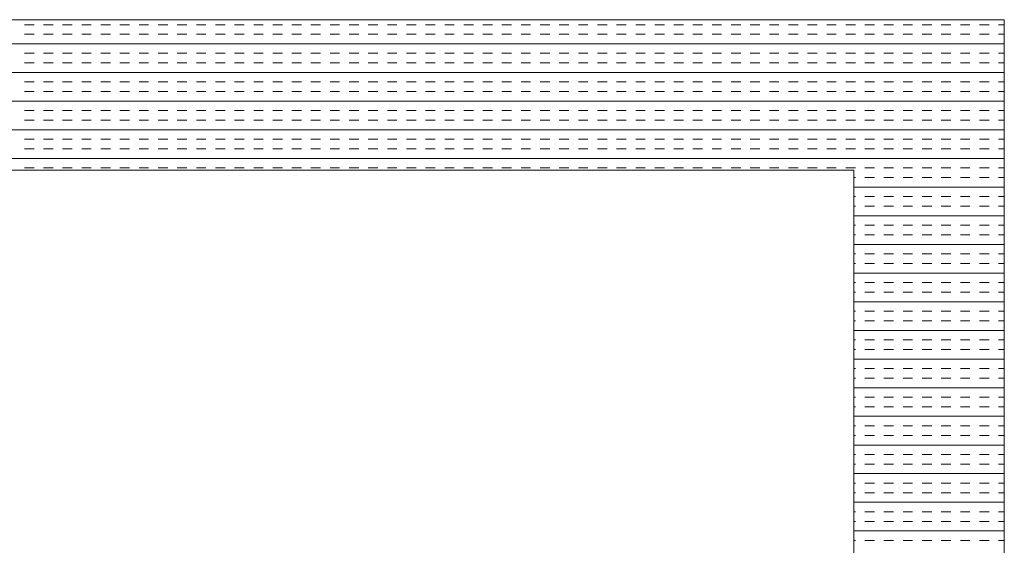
# Model space of a CAD drawing. Extents: x 3940905 to 4145695, y 925352 to 1109797.
# Tile 618 of 656: x 4014351 to 4014678, y 1101179 to 1101354. Entities that reach past the tile are written whole.
import ezdxf

# ---------------------------------------------------------------- set-up
doc = ezdxf.new("R2010")
doc.units = 0
doc.header["$LTSCALE"] = 750
doc.header["$MEASUREMENT"] = 0
doc.layers.add('CKD Equipments', color=252, linetype='CONTINUOUS', lineweight=0)

msp = doc.modelspace()

# ---------------------------------------------------------------- linework, layer by layer
at = {"layer": 'CKD Equipments'}
for p, q in [((4014678.36, 1101353.98), (4013860.36, 1101353.98)), ((4014678.36, 1100653.98), (4014678.36, 1101353.98)), ((4014628.36, 1101303.98), (4013910.36, 1101303.98)), ((4014628.36, 1100703.98), (4014628.36, 1101303.98))]:
    msp.add_line(p, q, dxfattribs=at)
at = {"layer": 'CKD Equipments', "color": 4, "linetype": 'Continuous'}
for p, q in [((4014355.79, 1101352.32), (4014352.61, 1101352.32)), ((4014362.14, 1101352.32), (4014358.96, 1101352.32)), ((4014368.49, 1101352.32), (4014365.31, 1101352.32)), ((4014374.84, 1101352.32), (4014371.66, 1101352.32)), ((4014381.19, 1101352.32), (4014378.01, 1101352.32)), ((4014387.54, 1101352.32), (4014384.36, 1101352.32)), ((4014393.89, 1101352.32), (4014390.71, 1101352.32)), ((4014400.24, 1101352.32), (4014397.06, 1101352.32)), ((4014406.59, 1101352.32), (4014403.41, 1101352.32)), ((4014412.94, 1101352.32), (4014409.76, 1101352.32)), ((4014419.29, 1101352.32), (4014416.11, 1101352.32)), ((4014425.64, 1101352.32), (4014422.46, 1101352.32)), ((4014431.99, 1101352.32), (4014428.81, 1101352.32)), ((4014438.34, 1101352.32), (4014435.16, 1101352.32)), ((4014444.69, 1101352.32), (4014441.51, 1101352.32)), ((4014451.04, 1101352.32), (4014447.86, 1101352.32)), ((4014457.39, 1101352.32), (4014454.21, 1101352.32)), ((4014463.74, 1101352.32), (4014460.56, 1101352.32)), ((4014470.09, 1101352.32), (4014466.91, 1101352.32)), ((4014476.44, 1101352.32), (4014473.26, 1101352.32)), ((4014482.79, 1101352.32), (4014479.61, 1101352.32)), ((4014489.14, 1101352.32), (4014485.96, 1101352.32)), ((4014495.49, 1101352.32), (4014492.31, 1101352.32)), ((4014501.84, 1101352.32), (4014498.66, 1101352.32)), ((4014508.19, 1101352.32), (4014505.01, 1101352.32)), ((4014514.54, 1101352.32), (4014511.36, 1101352.32)), ((4014520.89, 1101352.32), (4014517.71, 1101352.32)), ((4014527.24, 1101352.32), (4014524.06, 1101352.32)), ((4014533.59, 1101352.32), (4014530.41, 1101352.32)), ((4014539.94, 1101352.32), (4014536.76, 1101352.32)), ((4014546.29, 1101352.32), (4014543.11, 1101352.32)), ((4014552.64, 1101352.32), (4014549.46, 1101352.32)), ((4014558.99, 1101352.32), (4014555.81, 1101352.32)), ((4014565.34, 1101352.32), (4014562.16, 1101352.32)), ((4014571.69, 1101352.32), (4014568.51, 1101352.32)), ((4014578.04, 1101352.32), (4014574.86, 1101352.32)), ((4014584.39, 1101352.32), (4014581.21, 1101352.32)), ((4014590.74, 1101352.32), (4014587.56, 1101352.32)), ((4014597.09, 1101352.32), (4014593.91, 1101352.32)), ((4014603.44, 1101352.32), (4014600.26, 1101352.32)), ((4014609.79, 1101352.32), (4014606.61, 1101352.32)), ((4014616.14, 1101352.32), (4014612.96, 1101352.32)), ((4014622.49, 1101352.32), (4014619.31, 1101352.32)), ((4014628.84, 1101352.32), (4014625.66, 1101352.32)), ((4014635.19, 1101352.32), (4014632.01, 1101352.32)), ((4014641.54, 1101352.32), (4014638.36, 1101352.32)), ((4014647.89, 1101352.32), (4014644.71, 1101352.32)), ((4014654.24, 1101352.32), (4014651.06, 1101352.32)), ((4014660.59, 1101352.32), (4014657.41, 1101352.32)), ((4014666.94, 1101352.32), (4014663.76, 1101352.32)), ((4014673.29, 1101352.32), (4014670.11, 1101352.32)), ((4014678.36, 1101352.32), (4014676.46, 1101352.32)), ((4014355.79, 1101349.15), (4014352.61, 1101349.15)), ((4014362.14, 1101349.15), (4014358.96, 1101349.15)), ((4014368.49, 1101349.15), (4014365.31, 1101349.15)), ((4014374.84, 1101349.15), (4014371.66, 1101349.15)), ((4014381.19, 1101349.15), (4014378.01, 1101349.15)), ((4014387.54, 1101349.15), (4014384.36, 1101349.15)), ((4014393.89, 1101349.15), (4014390.71, 1101349.15)), ((4014400.24, 1101349.15), (4014397.06, 1101349.15)), ((4014406.59, 1101349.15), (4014403.41, 1101349.15)), ((4014412.94, 1101349.15), (4014409.76, 1101349.15)), ((4014419.29, 1101349.15), (4014416.11, 1101349.15)), ((4014425.64, 1101349.15), (4014422.46, 1101349.15)), ((4014431.99, 1101349.15), (4014428.81, 1101349.15)), ((4014438.34, 1101349.15), (4014435.16, 1101349.15)), ((4014444.69, 1101349.15), (4014441.51, 1101349.15)), ((4014451.04, 1101349.15), (4014447.86, 1101349.15)), ((4014457.39, 1101349.15), (4014454.21, 1101349.15)), ((4014463.74, 1101349.15), (4014460.56, 1101349.15)), ((4014470.09, 1101349.15), (4014466.91, 1101349.15)), ((4014476.44, 1101349.15), (4014473.26, 1101349.15)), ((4014482.79, 1101349.15), (4014479.61, 1101349.15)), ((4014489.14, 1101349.15), (4014485.96, 1101349.15)), ((4014495.49, 1101349.15), (4014492.31, 1101349.15)), ((4014501.84, 1101349.15), (4014498.66, 1101349.15)), ((4014508.19, 1101349.15), (4014505.01, 1101349.15)), ((4014514.54, 1101349.15), (4014511.36, 1101349.15)), ((4014520.89, 1101349.15), (4014517.71, 1101349.15)), ((4014527.24, 1101349.15), (4014524.06, 1101349.15)), ((4014533.59, 1101349.15), (4014530.41, 1101349.15)), ((4014539.94, 1101349.15), (4014536.76, 1101349.15)), ((4014546.29, 1101349.15), (4014543.11, 1101349.15)), ((4014552.64, 1101349.15), (4014549.46, 1101349.15)), ((4014558.99, 1101349.15), (4014555.81, 1101349.15)), ((4014565.34, 1101349.15), (4014562.16, 1101349.15)), ((4014571.69, 1101349.15), (4014568.51, 1101349.15)), ((4014578.04, 1101349.15), (4014574.86, 1101349.15)), ((4014584.39, 1101349.15), (4014581.21, 1101349.15)), ((4014590.74, 1101349.15), (4014587.56, 1101349.15)), ((4014597.09, 1101349.15), (4014593.91, 1101349.15)), ((4014603.44, 1101349.15), (4014600.26, 1101349.15)), ((4014609.79, 1101349.15), (4014606.61, 1101349.15)), ((4014616.14, 1101349.15), (4014612.96, 1101349.15)), ((4014622.49, 1101349.15), (4014619.31, 1101349.15)), ((4014628.84, 1101349.15), (4014625.66, 1101349.15)), ((4014635.19, 1101349.15), (4014632.01, 1101349.15)), ((4014641.54, 1101349.15), (4014638.36, 1101349.15)), ((4014647.89, 1101349.15), (4014644.71, 1101349.15)), ((4014654.24, 1101349.15), (4014651.06, 1101349.15)), ((4014660.59, 1101349.15), (4014657.41, 1101349.15)), ((4014666.94, 1101349.15), (4014663.76, 1101349.15)), ((4014673.29, 1101349.15), (4014670.11, 1101349.15)), ((4014678.36, 1101349.15), (4014676.46, 1101349.15)), ((4014678.36, 1101345.97), (4013860.36, 1101345.97)), ((4014355.79, 1101342.8), (4014352.61, 1101342.8)), ((4014362.14, 1101342.8), (4014358.96, 1101342.8)), ((4014368.49, 1101342.8), (4014365.31, 1101342.8)), ((4014374.84, 1101342.8), (4014371.66, 1101342.8)), ((4014381.19, 1101342.8), (4014378.01, 1101342.8)), ((4014387.54, 1101342.8), (4014384.36, 1101342.8)), ((4014393.89, 1101342.8), (4014390.71, 1101342.8)), ((4014400.24, 1101342.8), (4014397.06, 1101342.8)), ((4014406.59, 1101342.8), (4014403.41, 1101342.8)), ((4014412.94, 1101342.8), (4014409.76, 1101342.8)), ((4014419.29, 1101342.8), (4014416.11, 1101342.8)), ((4014425.64, 1101342.8), (4014422.46, 1101342.8)), ((4014431.99, 1101342.8), (4014428.81, 1101342.8)), ((4014438.34, 1101342.8), (4014435.16, 1101342.8)), ((4014444.69, 1101342.8), (4014441.51, 1101342.8)), ((4014451.04, 1101342.8), (4014447.86, 1101342.8)), ((4014457.39, 1101342.8), (4014454.21, 1101342.8)), ((4014463.74, 1101342.8), (4014460.56, 1101342.8)), ((4014470.09, 1101342.8), (4014466.91, 1101342.8)), ((4014476.44, 1101342.8), (4014473.26, 1101342.8)), ((4014482.79, 1101342.8), (4014479.61, 1101342.8)), ((4014489.14, 1101342.8), (4014485.96, 1101342.8)), ((4014495.49, 1101342.8), (4014492.31, 1101342.8)), ((4014501.84, 1101342.8), (4014498.66, 1101342.8)), ((4014508.19, 1101342.8), (4014505.01, 1101342.8)), ((4014514.54, 1101342.8), (4014511.36, 1101342.8)), ((4014520.89, 1101342.8), (4014517.71, 1101342.8)), ((4014527.24, 1101342.8), (4014524.06, 1101342.8)), ((4014533.59, 1101342.8), (4014530.41, 1101342.8)), ((4014539.94, 1101342.8), (4014536.76, 1101342.8)), ((4014546.29, 1101342.8), (4014543.11, 1101342.8)), ((4014552.64, 1101342.8), (4014549.46, 1101342.8)), ((4014558.99, 1101342.8), (4014555.81, 1101342.8)), ((4014565.34, 1101342.8), (4014562.16, 1101342.8)), ((4014571.69, 1101342.8), (4014568.51, 1101342.8)), ((4014578.04, 1101342.8), (4014574.86, 1101342.8)), ((4014584.39, 1101342.8), (4014581.21, 1101342.8)), ((4014590.74, 1101342.8), (4014587.56, 1101342.8)), ((4014597.09, 1101342.8), (4014593.91, 1101342.8)), ((4014603.44, 1101342.8), (4014600.26, 1101342.8)), ((4014609.79, 1101342.8), (4014606.61, 1101342.8)), ((4014616.14, 1101342.8), (4014612.96, 1101342.8)), ((4014622.49, 1101342.8), (4014619.31, 1101342.8)), ((4014628.84, 1101342.8), (4014625.66, 1101342.8)), ((4014635.19, 1101342.8), (4014632.01, 1101342.8)), ((4014641.54, 1101342.8), (4014638.36, 1101342.8)), ((4014647.89, 1101342.8), (4014644.71, 1101342.8)), ((4014654.24, 1101342.8), (4014651.06, 1101342.8)), ((4014660.59, 1101342.8), (4014657.41, 1101342.8)), ((4014666.94, 1101342.8), (4014663.76, 1101342.8)), ((4014673.29, 1101342.8), (4014670.11, 1101342.8)), ((4014678.36, 1101342.8), (4014676.46, 1101342.8)), ((4014355.79, 1101339.62), (4014352.61, 1101339.62)), ((4014362.14, 1101339.62), (4014358.96, 1101339.62)), ((4014368.49, 1101339.62), (4014365.31, 1101339.62)), ((4014374.84, 1101339.62), (4014371.66, 1101339.62)), ((4014381.19, 1101339.62), (4014378.01, 1101339.62)), ((4014387.54, 1101339.62), (4014384.36, 1101339.62)), ((4014393.89, 1101339.62), (4014390.71, 1101339.62)), ((4014400.24, 1101339.62), (4014397.06, 1101339.62)), ((4014406.59, 1101339.62), (4014403.41, 1101339.62)), ((4014412.94, 1101339.62), (4014409.76, 1101339.62)), ((4014419.29, 1101339.62), (4014416.11, 1101339.62)), ((4014425.64, 1101339.62), (4014422.46, 1101339.62)), ((4014431.99, 1101339.62), (4014428.81, 1101339.62)), ((4014438.34, 1101339.62), (4014435.16, 1101339.62)), ((4014444.69, 1101339.62), (4014441.51, 1101339.62)), ((4014451.04, 1101339.62), (4014447.86, 1101339.62)), ((4014457.39, 1101339.62), (4014454.21, 1101339.62)), ((4014463.74, 1101339.62), (4014460.56, 1101339.62)), ((4014470.09, 1101339.62), (4014466.91, 1101339.62)), ((4014476.44, 1101339.62), (4014473.26, 1101339.62)), ((4014482.79, 1101339.62), (4014479.61, 1101339.62)), ((4014489.14, 1101339.62), (4014485.96, 1101339.62)), ((4014495.49, 1101339.62), (4014492.31, 1101339.62)), ((4014501.84, 1101339.62), (4014498.66, 1101339.62)), ((4014508.19, 1101339.62), (4014505.01, 1101339.62)), ((4014514.54, 1101339.62), (4014511.36, 1101339.62)), ((4014520.89, 1101339.62), (4014517.71, 1101339.62)), ((4014527.24, 1101339.62), (4014524.06, 1101339.62)), ((4014533.59, 1101339.62), (4014530.41, 1101339.62)), ((4014539.94, 1101339.62), (4014536.76, 1101339.62)), ((4014546.29, 1101339.62), (4014543.11, 1101339.62)), ((4014552.64, 1101339.62), (4014549.46, 1101339.62)), ((4014558.99, 1101339.62), (4014555.81, 1101339.62)), ((4014565.34, 1101339.62), (4014562.16, 1101339.62)), ((4014571.69, 1101339.62), (4014568.51, 1101339.62)), ((4014578.04, 1101339.62), (4014574.86, 1101339.62)), ((4014584.39, 1101339.62), (4014581.21, 1101339.62)), ((4014590.74, 1101339.62), (4014587.56, 1101339.62)), ((4014597.09, 1101339.62), (4014593.91, 1101339.62)), ((4014603.44, 1101339.62), (4014600.26, 1101339.62)), ((4014609.79, 1101339.62), (4014606.61, 1101339.62)), ((4014616.14, 1101339.62), (4014612.96, 1101339.62)), ((4014622.49, 1101339.62), (4014619.31, 1101339.62)), ((4014628.84, 1101339.62), (4014625.66, 1101339.62)), ((4014635.19, 1101339.62), (4014632.01, 1101339.62)), ((4014641.54, 1101339.62), (4014638.36, 1101339.62)), ((4014647.89, 1101339.62), (4014644.71, 1101339.62)), ((4014654.24, 1101339.62), (4014651.06, 1101339.62)), ((4014660.59, 1101339.62), (4014657.41, 1101339.62)), ((4014666.94, 1101339.62), (4014663.76, 1101339.62)), ((4014673.29, 1101339.62), (4014670.11, 1101339.62)), ((4014678.36, 1101339.62), (4014676.46, 1101339.62)), ((4014678.36, 1101336.45), (4013860.36, 1101336.45)), ((4014355.79, 1101333.27), (4014352.61, 1101333.27)), ((4014362.14, 1101333.27), (4014358.96, 1101333.27)), ((4014368.49, 1101333.27), (4014365.31, 1101333.27)), ((4014374.84, 1101333.27), (4014371.66, 1101333.27)), ((4014381.19, 1101333.27), (4014378.01, 1101333.27)), ((4014387.54, 1101333.27), (4014384.36, 1101333.27)), ((4014393.89, 1101333.27), (4014390.71, 1101333.27)), ((4014400.24, 1101333.27), (4014397.06, 1101333.27)), ((4014406.59, 1101333.27), (4014403.41, 1101333.27)), ((4014412.94, 1101333.27), (4014409.76, 1101333.27)), ((4014419.29, 1101333.27), (4014416.11, 1101333.27)), ((4014425.64, 1101333.27), (4014422.46, 1101333.27)), ((4014431.99, 1101333.27), (4014428.81, 1101333.27)), ((4014438.34, 1101333.27), (4014435.16, 1101333.27)), ((4014444.69, 1101333.27), (4014441.51, 1101333.27)), ((4014451.04, 1101333.27), (4014447.86, 1101333.27)), ((4014457.39, 1101333.27), (4014454.21, 1101333.27)), ((4014463.74, 1101333.27), (4014460.56, 1101333.27)), ((4014470.09, 1101333.27), (4014466.91, 1101333.27)), ((4014476.44, 1101333.27), (4014473.26, 1101333.27)), ((4014482.79, 1101333.27), (4014479.61, 1101333.27)), ((4014489.14, 1101333.27), (4014485.96, 1101333.27)), ((4014495.49, 1101333.27), (4014492.31, 1101333.27)), ((4014501.84, 1101333.27), (4014498.66, 1101333.27)), ((4014508.19, 1101333.27), (4014505.01, 1101333.27)), ((4014514.54, 1101333.27), (4014511.36, 1101333.27)), ((4014520.89, 1101333.27), (4014517.71, 1101333.27)), ((4014527.24, 1101333.27), (4014524.06, 1101333.27)), ((4014533.59, 1101333.27), (4014530.41, 1101333.27)), ((4014539.94, 1101333.27), (4014536.76, 1101333.27)), ((4014546.29, 1101333.27), (4014543.11, 1101333.27)), ((4014552.64, 1101333.27), (4014549.46, 1101333.27)), ((4014558.99, 1101333.27), (4014555.81, 1101333.27)), ((4014565.34, 1101333.27), (4014562.16, 1101333.27)), ((4014571.69, 1101333.27), (4014568.51, 1101333.27)), ((4014578.04, 1101333.27), (4014574.86, 1101333.27)), ((4014584.39, 1101333.27), (4014581.21, 1101333.27)), ((4014590.74, 1101333.27), (4014587.56, 1101333.27)), ((4014597.09, 1101333.27), (4014593.91, 1101333.27)), ((4014603.44, 1101333.27), (4014600.26, 1101333.27)), ((4014609.79, 1101333.27), (4014606.61, 1101333.27)), ((4014616.14, 1101333.27), (4014612.96, 1101333.27)), ((4014622.49, 1101333.27), (4014619.31, 1101333.27)), ((4014628.84, 1101333.27), (4014625.66, 1101333.27)), ((4014635.19, 1101333.27), (4014632.01, 1101333.27)), ((4014641.54, 1101333.27), (4014638.36, 1101333.27)), ((4014647.89, 1101333.27), (4014644.71, 1101333.27)), ((4014654.24, 1101333.27), (4014651.06, 1101333.27)), ((4014660.59, 1101333.27), (4014657.41, 1101333.27)), ((4014666.94, 1101333.27), (4014663.76, 1101333.27)), ((4014673.29, 1101333.27), (4014670.11, 1101333.27)), ((4014678.36, 1101333.27), (4014676.46, 1101333.27)), ((4014355.79, 1101330.1), (4014352.61, 1101330.1)), ((4014362.14, 1101330.1), (4014358.96, 1101330.1)), ((4014368.49, 1101330.1), (4014365.31, 1101330.1)), ((4014374.84, 1101330.1), (4014371.66, 1101330.1)), ((4014381.19, 1101330.1), (4014378.01, 1101330.1)), ((4014387.54, 1101330.1), (4014384.36, 1101330.1)), ((4014393.89, 1101330.1), (4014390.71, 1101330.1)), ((4014400.24, 1101330.1), (4014397.06, 1101330.1)), ((4014406.59, 1101330.1), (4014403.41, 1101330.1)), ((4014412.94, 1101330.1), (4014409.76, 1101330.1)), ((4014419.29, 1101330.1), (4014416.11, 1101330.1)), ((4014425.64, 1101330.1), (4014422.46, 1101330.1)), ((4014431.99, 1101330.1), (4014428.81, 1101330.1)), ((4014438.34, 1101330.1), (4014435.16, 1101330.1)), ((4014444.69, 1101330.1), (4014441.51, 1101330.1)), ((4014451.04, 1101330.1), (4014447.86, 1101330.1)), ((4014457.39, 1101330.1), (4014454.21, 1101330.1)), ((4014463.74, 1101330.1), (4014460.56, 1101330.1)), ((4014470.09, 1101330.1), (4014466.91, 1101330.1)), ((4014476.44, 1101330.1), (4014473.26, 1101330.1)), ((4014482.79, 1101330.1), (4014479.61, 1101330.1)), ((4014489.14, 1101330.1), (4014485.96, 1101330.1)), ((4014495.49, 1101330.1), (4014492.31, 1101330.1)), ((4014501.84, 1101330.1), (4014498.66, 1101330.1)), ((4014508.19, 1101330.1), (4014505.01, 1101330.1)), ((4014514.54, 1101330.1), (4014511.36, 1101330.1)), ((4014520.89, 1101330.1), (4014517.71, 1101330.1)), ((4014527.24, 1101330.1), (4014524.06, 1101330.1)), ((4014533.59, 1101330.1), (4014530.41, 1101330.1)), ((4014539.94, 1101330.1), (4014536.76, 1101330.1)), ((4014546.29, 1101330.1), (4014543.11, 1101330.1)), ((4014552.64, 1101330.1), (4014549.46, 1101330.1)), ((4014558.99, 1101330.1), (4014555.81, 1101330.1)), ((4014565.34, 1101330.1), (4014562.16, 1101330.1)), ((4014571.69, 1101330.1), (4014568.51, 1101330.1)), ((4014578.04, 1101330.1), (4014574.86, 1101330.1)), ((4014584.39, 1101330.1), (4014581.21, 1101330.1)), ((4014590.74, 1101330.1), (4014587.56, 1101330.1)), ((4014597.09, 1101330.1), (4014593.91, 1101330.1)), ((4014603.44, 1101330.1), (4014600.26, 1101330.1)), ((4014609.79, 1101330.1), (4014606.61, 1101330.1)), ((4014616.14, 1101330.1), (4014612.96, 1101330.1)), ((4014622.49, 1101330.1), (4014619.31, 1101330.1)), ((4014628.84, 1101330.1), (4014625.66, 1101330.1)), ((4014635.19, 1101330.1), (4014632.01, 1101330.1)), ((4014641.54, 1101330.1), (4014638.36, 1101330.1)), ((4014647.89, 1101330.1), (4014644.71, 1101330.1)), ((4014654.24, 1101330.1), (4014651.06, 1101330.1)), ((4014660.59, 1101330.1), (4014657.41, 1101330.1)), ((4014666.94, 1101330.1), (4014663.76, 1101330.1)), ((4014673.29, 1101330.1), (4014670.11, 1101330.1)), ((4014678.36, 1101330.1), (4014676.46, 1101330.1)), ((4014678.36, 1101326.92), (4013860.36, 1101326.92)), ((4014355.79, 1101323.75), (4014352.61, 1101323.75)), ((4014362.14, 1101323.75), (4014358.96, 1101323.75)), ((4014368.49, 1101323.75), (4014365.31, 1101323.75)), ((4014374.84, 1101323.75), (4014371.66, 1101323.75)), ((4014381.19, 1101323.75), (4014378.01, 1101323.75)), ((4014387.54, 1101323.75), (4014384.36, 1101323.75)), ((4014393.89, 1101323.75), (4014390.71, 1101323.75)), ((4014400.24, 1101323.75), (4014397.06, 1101323.75)), ((4014406.59, 1101323.75), (4014403.41, 1101323.75)), ((4014412.94, 1101323.75), (4014409.76, 1101323.75)), ((4014419.29, 1101323.75), (4014416.11, 1101323.75)), ((4014425.64, 1101323.75), (4014422.46, 1101323.75)), ((4014431.99, 1101323.75), (4014428.81, 1101323.75)), ((4014438.34, 1101323.75), (4014435.16, 1101323.75)), ((4014444.69, 1101323.75), (4014441.51, 1101323.75)), ((4014451.04, 1101323.75), (4014447.86, 1101323.75)), ((4014457.39, 1101323.75), (4014454.21, 1101323.75)), ((4014463.74, 1101323.75), (4014460.56, 1101323.75)), ((4014470.09, 1101323.75), (4014466.91, 1101323.75)), ((4014476.44, 1101323.75), (4014473.26, 1101323.75)), ((4014482.79, 1101323.75), (4014479.61, 1101323.75)), ((4014489.14, 1101323.75), (4014485.96, 1101323.75)), ((4014495.49, 1101323.75), (4014492.31, 1101323.75)), ((4014501.84, 1101323.75), (4014498.66, 1101323.75)), ((4014508.19, 1101323.75), (4014505.01, 1101323.75)), ((4014514.54, 1101323.75), (4014511.36, 1101323.75)), ((4014520.89, 1101323.75), (4014517.71, 1101323.75)), ((4014527.24, 1101323.75), (4014524.06, 1101323.75)), ((4014533.59, 1101323.75), (4014530.41, 1101323.75)), ((4014539.94, 1101323.75), (4014536.76, 1101323.75)), ((4014546.29, 1101323.75), (4014543.11, 1101323.75)), ((4014552.64, 1101323.75), (4014549.46, 1101323.75)), ((4014558.99, 1101323.75), (4014555.81, 1101323.75)), ((4014565.34, 1101323.75), (4014562.16, 1101323.75)), ((4014571.69, 1101323.75), (4014568.51, 1101323.75)), ((4014578.04, 1101323.75), (4014574.86, 1101323.75)), ((4014584.39, 1101323.75), (4014581.21, 1101323.75)), ((4014590.74, 1101323.75), (4014587.56, 1101323.75)), ((4014597.09, 1101323.75), (4014593.91, 1101323.75)), ((4014603.44, 1101323.75), (4014600.26, 1101323.75)), ((4014609.79, 1101323.75), (4014606.61, 1101323.75)), ((4014616.14, 1101323.75), (4014612.96, 1101323.75)), ((4014622.49, 1101323.75), (4014619.31, 1101323.75)), ((4014628.84, 1101323.75), (4014625.66, 1101323.75)), ((4014635.19, 1101323.75), (4014632.01, 1101323.75)), ((4014641.54, 1101323.75), (4014638.36, 1101323.75)), ((4014647.89, 1101323.75), (4014644.71, 1101323.75)), ((4014654.24, 1101323.75), (4014651.06, 1101323.75)), ((4014660.59, 1101323.75), (4014657.41, 1101323.75)), ((4014666.94, 1101323.75), (4014663.76, 1101323.75)), ((4014673.29, 1101323.75), (4014670.11, 1101323.75)), ((4014678.36, 1101323.75), (4014676.46, 1101323.75)), ((4014355.79, 1101320.57), (4014352.61, 1101320.57)), ((4014362.14, 1101320.57), (4014358.96, 1101320.57)), ((4014368.49, 1101320.57), (4014365.31, 1101320.57)), ((4014374.84, 1101320.57), (4014371.66, 1101320.57)), ((4014381.19, 1101320.57), (4014378.01, 1101320.57)), ((4014387.54, 1101320.57), (4014384.36, 1101320.57)), ((4014393.89, 1101320.57), (4014390.71, 1101320.57)), ((4014400.24, 1101320.57), (4014397.06, 1101320.57)), ((4014406.59, 1101320.57), (4014403.41, 1101320.57)), ((4014412.94, 1101320.57), (4014409.76, 1101320.57)), ((4014419.29, 1101320.57), (4014416.11, 1101320.57)), ((4014425.64, 1101320.57), (4014422.46, 1101320.57)), ((4014431.99, 1101320.57), (4014428.81, 1101320.57)), ((4014438.34, 1101320.57), (4014435.16, 1101320.57)), ((4014444.69, 1101320.57), (4014441.51, 1101320.57)), ((4014451.04, 1101320.57), (4014447.86, 1101320.57)), ((4014457.39, 1101320.57), (4014454.21, 1101320.57)), ((4014463.74, 1101320.57), (4014460.56, 1101320.57)), ((4014470.09, 1101320.57), (4014466.91, 1101320.57)), ((4014476.44, 1101320.57), (4014473.26, 1101320.57)), ((4014482.79, 1101320.57), (4014479.61, 1101320.57)), ((4014489.14, 1101320.57), (4014485.96, 1101320.57)), ((4014495.49, 1101320.57), (4014492.31, 1101320.57)), ((4014501.84, 1101320.57), (4014498.66, 1101320.57)), ((4014508.19, 1101320.57), (4014505.01, 1101320.57)), ((4014514.54, 1101320.57), (4014511.36, 1101320.57)), ((4014520.89, 1101320.57), (4014517.71, 1101320.57)), ((4014527.24, 1101320.57), (4014524.06, 1101320.57)), ((4014533.59, 1101320.57), (4014530.41, 1101320.57)), ((4014539.94, 1101320.57), (4014536.76, 1101320.57)), ((4014546.29, 1101320.57), (4014543.11, 1101320.57)), ((4014552.64, 1101320.57), (4014549.46, 1101320.57)), ((4014558.99, 1101320.57), (4014555.81, 1101320.57)), ((4014565.34, 1101320.57), (4014562.16, 1101320.57)), ((4014571.69, 1101320.57), (4014568.51, 1101320.57)), ((4014578.04, 1101320.57), (4014574.86, 1101320.57)), ((4014584.39, 1101320.57), (4014581.21, 1101320.57)), ((4014590.74, 1101320.57), (4014587.56, 1101320.57)), ((4014597.09, 1101320.57), (4014593.91, 1101320.57)), ((4014603.44, 1101320.57), (4014600.26, 1101320.57)), ((4014609.79, 1101320.57), (4014606.61, 1101320.57)), ((4014616.14, 1101320.57), (4014612.96, 1101320.57)), ((4014622.49, 1101320.57), (4014619.31, 1101320.57)), ((4014628.84, 1101320.57), (4014625.66, 1101320.57)), ((4014635.19, 1101320.57), (4014632.01, 1101320.57)), ((4014641.54, 1101320.57), (4014638.36, 1101320.57)), ((4014647.89, 1101320.57), (4014644.71, 1101320.57)), ((4014654.24, 1101320.57), (4014651.06, 1101320.57)), ((4014660.59, 1101320.57), (4014657.41, 1101320.57)), ((4014666.94, 1101320.57), (4014663.76, 1101320.57)), ((4014673.29, 1101320.57), (4014670.11, 1101320.57)), ((4014678.36, 1101320.57), (4014676.46, 1101320.57)), ((4014678.36, 1101317.4), (4013860.36, 1101317.4)), ((4014355.79, 1101314.22), (4014352.61, 1101314.22)), ((4014362.14, 1101314.22), (4014358.96, 1101314.22)), ((4014368.49, 1101314.22), (4014365.31, 1101314.22)), ((4014374.84, 1101314.22), (4014371.66, 1101314.22)), ((4014381.19, 1101314.22), (4014378.01, 1101314.22)), ((4014387.54, 1101314.22), (4014384.36, 1101314.22)), ((4014393.89, 1101314.22), (4014390.71, 1101314.22)), ((4014400.24, 1101314.22), (4014397.06, 1101314.22)), ((4014406.59, 1101314.22), (4014403.41, 1101314.22)), ((4014412.94, 1101314.22), (4014409.76, 1101314.22)), ((4014419.29, 1101314.22), (4014416.11, 1101314.22)), ((4014425.64, 1101314.22), (4014422.46, 1101314.22)), ((4014431.99, 1101314.22), (4014428.81, 1101314.22)), ((4014438.34, 1101314.22), (4014435.16, 1101314.22)), ((4014444.69, 1101314.22), (4014441.51, 1101314.22)), ((4014451.04, 1101314.22), (4014447.86, 1101314.22)), ((4014457.39, 1101314.22), (4014454.21, 1101314.22)), ((4014463.74, 1101314.22), (4014460.56, 1101314.22)), ((4014470.09, 1101314.22), (4014466.91, 1101314.22)), ((4014476.44, 1101314.22), (4014473.26, 1101314.22)), ((4014482.79, 1101314.22), (4014479.61, 1101314.22)), ((4014489.14, 1101314.22), (4014485.96, 1101314.22)), ((4014495.49, 1101314.22), (4014492.31, 1101314.22)), ((4014501.84, 1101314.22), (4014498.66, 1101314.22)), ((4014508.19, 1101314.22), (4014505.01, 1101314.22)), ((4014514.54, 1101314.22), (4014511.36, 1101314.22)), ((4014520.89, 1101314.22), (4014517.71, 1101314.22)), ((4014527.24, 1101314.22), (4014524.06, 1101314.22)), ((4014533.59, 1101314.22), (4014530.41, 1101314.22)), ((4014539.94, 1101314.22), (4014536.76, 1101314.22)), ((4014546.29, 1101314.22), (4014543.11, 1101314.22)), ((4014552.64, 1101314.22), (4014549.46, 1101314.22)), ((4014558.99, 1101314.22), (4014555.81, 1101314.22)), ((4014565.34, 1101314.22), (4014562.16, 1101314.22)), ((4014571.69, 1101314.22), (4014568.51, 1101314.22)), ((4014578.04, 1101314.22), (4014574.86, 1101314.22)), ((4014584.39, 1101314.22), (4014581.21, 1101314.22)), ((4014590.74, 1101314.22), (4014587.56, 1101314.22)), ((4014597.09, 1101314.22), (4014593.91, 1101314.22)), ((4014603.44, 1101314.22), (4014600.26, 1101314.22)), ((4014609.79, 1101314.22), (4014606.61, 1101314.22)), ((4014616.14, 1101314.22), (4014612.96, 1101314.22)), ((4014622.49, 1101314.22), (4014619.31, 1101314.22)), ((4014628.84, 1101314.22), (4014625.66, 1101314.22)), ((4014635.19, 1101314.22), (4014632.01, 1101314.22)), ((4014641.54, 1101314.22), (4014638.36, 1101314.22)), ((4014647.89, 1101314.22), (4014644.71, 1101314.22)), ((4014654.24, 1101314.22), (4014651.06, 1101314.22)), ((4014660.59, 1101314.22), (4014657.41, 1101314.22)), ((4014666.94, 1101314.22), (4014663.76, 1101314.22)), ((4014673.29, 1101314.22), (4014670.11, 1101314.22)), ((4014678.36, 1101314.22), (4014676.46, 1101314.22)), ((4014678.36, 1101307.87), (4013860.36, 1101307.87)), ((4014355.79, 1101311.05), (4014352.61, 1101311.05)), ((4014362.14, 1101311.05), (4014358.96, 1101311.05)), ((4014368.49, 1101311.05), (4014365.31, 1101311.05)), ((4014374.84, 1101311.05), (4014371.66, 1101311.05)), ((4014381.19, 1101311.05), (4014378.01, 1101311.05)), ((4014387.54, 1101311.05), (4014384.36, 1101311.05)), ((4014393.89, 1101311.05), (4014390.71, 1101311.05)), ((4014400.24, 1101311.05), (4014397.06, 1101311.05)), ((4014406.59, 1101311.05), (4014403.41, 1101311.05)), ((4014412.94, 1101311.05), (4014409.76, 1101311.05)), ((4014419.29, 1101311.05), (4014416.11, 1101311.05)), ((4014425.64, 1101311.05), (4014422.46, 1101311.05)), ((4014431.99, 1101311.05), (4014428.81, 1101311.05)), ((4014438.34, 1101311.05), (4014435.16, 1101311.05)), ((4014444.69, 1101311.05), (4014441.51, 1101311.05)), ((4014451.04, 1101311.05), (4014447.86, 1101311.05)), ((4014457.39, 1101311.05), (4014454.21, 1101311.05)), ((4014463.74, 1101311.05), (4014460.56, 1101311.05)), ((4014470.09, 1101311.05), (4014466.91, 1101311.05)), ((4014476.44, 1101311.05), (4014473.26, 1101311.05)), ((4014482.79, 1101311.05), (4014479.61, 1101311.05)), ((4014489.14, 1101311.05), (4014485.96, 1101311.05)), ((4014495.49, 1101311.05), (4014492.31, 1101311.05)), ((4014501.84, 1101311.05), (4014498.66, 1101311.05)), ((4014508.19, 1101311.05), (4014505.01, 1101311.05)), ((4014514.54, 1101311.05), (4014511.36, 1101311.05)), ((4014520.89, 1101311.05), (4014517.71, 1101311.05)), ((4014527.24, 1101311.05), (4014524.06, 1101311.05)), ((4014533.59, 1101311.05), (4014530.41, 1101311.05)), ((4014539.94, 1101311.05), (4014536.76, 1101311.05)), ((4014546.29, 1101311.05), (4014543.11, 1101311.05)), ((4014552.64, 1101311.05), (4014549.46, 1101311.05)), ((4014558.99, 1101311.05), (4014555.81, 1101311.05)), ((4014565.34, 1101311.05), (4014562.16, 1101311.05)), ((4014571.69, 1101311.05), (4014568.51, 1101311.05)), ((4014578.04, 1101311.05), (4014574.86, 1101311.05)), ((4014584.39, 1101311.05), (4014581.21, 1101311.05)), ((4014590.74, 1101311.05), (4014587.56, 1101311.05)), ((4014597.09, 1101311.05), (4014593.91, 1101311.05)), ((4014603.44, 1101311.05), (4014600.26, 1101311.05)), ((4014609.79, 1101311.05), (4014606.61, 1101311.05)), ((4014616.14, 1101311.05), (4014612.96, 1101311.05)), ((4014622.49, 1101311.05), (4014619.31, 1101311.05)), ((4014628.84, 1101311.05), (4014625.66, 1101311.05)), ((4014635.19, 1101311.05), (4014632.01, 1101311.05)), ((4014641.54, 1101311.05), (4014638.36, 1101311.05)), ((4014647.89, 1101311.05), (4014644.71, 1101311.05)), ((4014654.24, 1101311.05), (4014651.06, 1101311.05)), ((4014660.59, 1101311.05), (4014657.41, 1101311.05)), ((4014666.94, 1101311.05), (4014663.76, 1101311.05)), ((4014673.29, 1101311.05), (4014670.11, 1101311.05)), ((4014678.36, 1101311.05), (4014676.46, 1101311.05)), ((4014355.79, 1101304.7), (4014352.61, 1101304.7)), ((4014362.14, 1101304.7), (4014358.96, 1101304.7)), ((4014368.49, 1101304.7), (4014365.31, 1101304.7)), ((4014374.84, 1101304.7), (4014371.66, 1101304.7)), ((4014381.19, 1101304.7), (4014378.01, 1101304.7)), ((4014387.54, 1101304.7), (4014384.36, 1101304.7)), ((4014393.89, 1101304.7), (4014390.71, 1101304.7)), ((4014400.24, 1101304.7), (4014397.06, 1101304.7)), ((4014406.59, 1101304.7), (4014403.41, 1101304.7)), ((4014412.94, 1101304.7), (4014409.76, 1101304.7)), ((4014419.29, 1101304.7), (4014416.11, 1101304.7)), ((4014425.64, 1101304.7), (4014422.46, 1101304.7)), ((4014431.99, 1101304.7), (4014428.81, 1101304.7)), ((4014438.34, 1101304.7), (4014435.16, 1101304.7)), ((4014444.69, 1101304.7), (4014441.51, 1101304.7)), ((4014451.04, 1101304.7), (4014447.86, 1101304.7)), ((4014457.39, 1101304.7), (4014454.21, 1101304.7)), ((4014463.74, 1101304.7), (4014460.56, 1101304.7)), ((4014470.09, 1101304.7), (4014466.91, 1101304.7)), ((4014476.44, 1101304.7), (4014473.26, 1101304.7)), ((4014482.79, 1101304.7), (4014479.61, 1101304.7)), ((4014489.14, 1101304.7), (4014485.96, 1101304.7)), ((4014495.49, 1101304.7), (4014492.31, 1101304.7)), ((4014501.84, 1101304.7), (4014498.66, 1101304.7)), ((4014508.19, 1101304.7), (4014505.01, 1101304.7)), ((4014514.54, 1101304.7), (4014511.36, 1101304.7)), ((4014520.89, 1101304.7), (4014517.71, 1101304.7)), ((4014527.24, 1101304.7), (4014524.06, 1101304.7)), ((4014533.59, 1101304.7), (4014530.41, 1101304.7)), ((4014539.94, 1101304.7), (4014536.76, 1101304.7)), ((4014546.29, 1101304.7), (4014543.11, 1101304.7)), ((4014552.64, 1101304.7), (4014549.46, 1101304.7)), ((4014558.99, 1101304.7), (4014555.81, 1101304.7)), ((4014565.34, 1101304.7), (4014562.16, 1101304.7)), ((4014571.69, 1101304.7), (4014568.51, 1101304.7)), ((4014578.04, 1101304.7), (4014574.86, 1101304.7)), ((4014584.39, 1101304.7), (4014581.21, 1101304.7)), ((4014590.74, 1101304.7), (4014587.56, 1101304.7)), ((4014597.09, 1101304.7), (4014593.91, 1101304.7)), ((4014603.44, 1101304.7), (4014600.26, 1101304.7)), ((4014609.79, 1101304.7), (4014606.61, 1101304.7)), ((4014616.14, 1101304.7), (4014612.96, 1101304.7)), ((4014622.49, 1101304.7), (4014619.31, 1101304.7)), ((4014628.84, 1101304.7), (4014625.66, 1101304.7)), ((4014635.19, 1101304.7), (4014632.01, 1101304.7)), ((4014641.54, 1101304.7), (4014638.36, 1101304.7)), ((4014647.89, 1101304.7), (4014644.71, 1101304.7)), ((4014654.24, 1101304.7), (4014651.06, 1101304.7)), ((4014660.59, 1101304.7), (4014657.41, 1101304.7)), ((4014666.94, 1101304.7), (4014663.76, 1101304.7)), ((4014673.29, 1101304.7), (4014670.11, 1101304.7)), ((4014678.36, 1101304.7), (4014676.46, 1101304.7)), ((4014628.84, 1101301.52), (4014628.36, 1101301.52)), ((4014635.19, 1101301.52), (4014632.01, 1101301.52)), ((4014641.54, 1101301.52), (4014638.36, 1101301.52)), ((4014647.89, 1101301.52), (4014644.71, 1101301.52)), ((4014654.24, 1101301.52), (4014651.06, 1101301.52)), ((4014660.59, 1101301.52), (4014657.41, 1101301.52)), ((4014666.94, 1101301.52), (4014663.76, 1101301.52)), ((4014673.29, 1101301.52), (4014670.11, 1101301.52)), ((4014678.36, 1101301.52), (4014676.46, 1101301.52)), ((4014678.36, 1101298.35), (4014628.36, 1101298.35)), ((4014628.84, 1101295.17), (4014628.36, 1101295.17)), ((4014635.19, 1101295.17), (4014632.01, 1101295.17)), ((4014641.54, 1101295.17), (4014638.36, 1101295.17)), ((4014647.89, 1101295.17), (4014644.71, 1101295.17)), ((4014654.24, 1101295.17), (4014651.06, 1101295.17)), ((4014660.59, 1101295.17), (4014657.41, 1101295.17)), ((4014666.94, 1101295.17), (4014663.76, 1101295.17)), ((4014673.29, 1101295.17), (4014670.11, 1101295.17)), ((4014678.36, 1101295.17), (4014676.46, 1101295.17)), ((4014628.84, 1101292), (4014628.36, 1101292)), ((4014635.19, 1101292), (4014632.01, 1101292)), ((4014641.54, 1101292), (4014638.36, 1101292)), ((4014647.89, 1101292), (4014644.71, 1101292)), ((4014654.24, 1101292), (4014651.06, 1101292)), ((4014660.59, 1101292), (4014657.41, 1101292)), ((4014666.94, 1101292), (4014663.76, 1101292)), ((4014673.29, 1101292), (4014670.11, 1101292)), ((4014678.36, 1101292), (4014676.46, 1101292)), ((4014678.36, 1101288.82), (4014628.36, 1101288.82)), ((4014628.84, 1101285.65), (4014628.36, 1101285.65)), ((4014635.19, 1101285.65), (4014632.01, 1101285.65)), ((4014641.54, 1101285.65), (4014638.36, 1101285.65)), ((4014647.89, 1101285.65), (4014644.71, 1101285.65)), ((4014654.24, 1101285.65), (4014651.06, 1101285.65)), ((4014660.59, 1101285.65), (4014657.41, 1101285.65)), ((4014666.94, 1101285.65), (4014663.76, 1101285.65)), ((4014673.29, 1101285.65), (4014670.11, 1101285.65)), ((4014678.36, 1101285.65), (4014676.46, 1101285.65)), ((4014628.84, 1101282.47), (4014628.36, 1101282.47)), ((4014635.19, 1101282.47), (4014632.01, 1101282.47)), ((4014641.54, 1101282.47), (4014638.36, 1101282.47)), ((4014647.89, 1101282.47), (4014644.71, 1101282.47)), ((4014654.24, 1101282.47), (4014651.06, 1101282.47)), ((4014660.59, 1101282.47), (4014657.41, 1101282.47)), ((4014666.94, 1101282.47), (4014663.76, 1101282.47)), ((4014673.29, 1101282.47), (4014670.11, 1101282.47)), ((4014678.36, 1101282.47), (4014676.46, 1101282.47)), ((4014678.36, 1101279.3), (4014628.36, 1101279.3)), ((4014628.84, 1101276.12), (4014628.36, 1101276.12)), ((4014635.19, 1101276.12), (4014632.01, 1101276.12)), ((4014641.54, 1101276.12), (4014638.36, 1101276.12)), ((4014647.89, 1101276.12), (4014644.71, 1101276.12)), ((4014654.24, 1101276.12), (4014651.06, 1101276.12)), ((4014660.59, 1101276.12), (4014657.41, 1101276.12)), ((4014666.94, 1101276.12), (4014663.76, 1101276.12)), ((4014673.29, 1101276.12), (4014670.11, 1101276.12)), ((4014678.36, 1101276.12), (4014676.46, 1101276.12)), ((4014628.84, 1101272.95), (4014628.36, 1101272.95)), ((4014635.19, 1101272.95), (4014632.01, 1101272.95)), ((4014641.54, 1101272.95), (4014638.36, 1101272.95)), ((4014647.89, 1101272.95), (4014644.71, 1101272.95)), ((4014654.24, 1101272.95), (4014651.06, 1101272.95)), ((4014660.59, 1101272.95), (4014657.41, 1101272.95)), ((4014666.94, 1101272.95), (4014663.76, 1101272.95)), ((4014673.29, 1101272.95), (4014670.11, 1101272.95)), ((4014678.36, 1101272.95), (4014676.46, 1101272.95)), ((4014678.36, 1101269.77), (4014628.36, 1101269.77)), ((4014628.84, 1101266.6), (4014628.36, 1101266.6)), ((4014635.19, 1101266.6), (4014632.01, 1101266.6)), ((4014641.54, 1101266.6), (4014638.36, 1101266.6)), ((4014647.89, 1101266.6), (4014644.71, 1101266.6)), ((4014654.24, 1101266.6), (4014651.06, 1101266.6)), ((4014660.59, 1101266.6), (4014657.41, 1101266.6)), ((4014666.94, 1101266.6), (4014663.76, 1101266.6)), ((4014673.29, 1101266.6), (4014670.11, 1101266.6)), ((4014678.36, 1101266.6), (4014676.46, 1101266.6)), ((4014628.84, 1101263.42), (4014628.36, 1101263.42)), ((4014635.19, 1101263.42), (4014632.01, 1101263.42)), ((4014641.54, 1101263.42), (4014638.36, 1101263.42)), ((4014647.89, 1101263.42), (4014644.71, 1101263.42)), ((4014654.24, 1101263.42), (4014651.06, 1101263.42)), ((4014660.59, 1101263.42), (4014657.41, 1101263.42)), ((4014666.94, 1101263.42), (4014663.76, 1101263.42)), ((4014673.29, 1101263.42), (4014670.11, 1101263.42)), ((4014678.36, 1101263.42), (4014676.46, 1101263.42)), ((4014678.36, 1101260.25), (4014628.36, 1101260.25)), ((4014628.84, 1101257.07), (4014628.36, 1101257.07)), ((4014635.19, 1101257.07), (4014632.01, 1101257.07)), ((4014641.54, 1101257.07), (4014638.36, 1101257.07)), ((4014647.89, 1101257.07), (4014644.71, 1101257.07)), ((4014654.24, 1101257.07), (4014651.06, 1101257.07)), ((4014660.59, 1101257.07), (4014657.41, 1101257.07)), ((4014666.94, 1101257.07), (4014663.76, 1101257.07)), ((4014673.29, 1101257.07), (4014670.11, 1101257.07)), ((4014678.36, 1101257.07), (4014676.46, 1101257.07)), ((4014628.84, 1101253.9), (4014628.36, 1101253.9)), ((4014635.19, 1101253.9), (4014632.01, 1101253.9)), ((4014641.54, 1101253.9), (4014638.36, 1101253.9)), ((4014647.89, 1101253.9), (4014644.71, 1101253.9)), ((4014654.24, 1101253.9), (4014651.06, 1101253.9)), ((4014660.59, 1101253.9), (4014657.41, 1101253.9)), ((4014666.94, 1101253.9), (4014663.76, 1101253.9)), ((4014673.29, 1101253.9), (4014670.11, 1101253.9)), ((4014678.36, 1101253.9), (4014676.46, 1101253.9)), ((4014678.36, 1101250.72), (4014628.36, 1101250.72)), ((4014628.84, 1101247.55), (4014628.36, 1101247.55)), ((4014635.19, 1101247.55), (4014632.01, 1101247.55)), ((4014641.54, 1101247.55), (4014638.36, 1101247.55)), ((4014647.89, 1101247.55), (4014644.71, 1101247.55)), ((4014654.24, 1101247.55), (4014651.06, 1101247.55)), ((4014660.59, 1101247.55), (4014657.41, 1101247.55)), ((4014666.94, 1101247.55), (4014663.76, 1101247.55)), ((4014673.29, 1101247.55), (4014670.11, 1101247.55)), ((4014678.36, 1101247.55), (4014676.46, 1101247.55)), ((4014628.84, 1101244.37), (4014628.36, 1101244.37)), ((4014635.19, 1101244.37), (4014632.01, 1101244.37)), ((4014641.54, 1101244.37), (4014638.36, 1101244.37)), ((4014647.89, 1101244.37), (4014644.71, 1101244.37)), ((4014654.24, 1101244.37), (4014651.06, 1101244.37)), ((4014660.59, 1101244.37), (4014657.41, 1101244.37)), ((4014666.94, 1101244.37), (4014663.76, 1101244.37)), ((4014673.29, 1101244.37), (4014670.11, 1101244.37)), ((4014678.36, 1101244.37), (4014676.46, 1101244.37)), ((4014678.36, 1101241.2), (4014628.36, 1101241.2)), ((4014628.84, 1101238.02), (4014628.36, 1101238.02)), ((4014635.19, 1101238.02), (4014632.01, 1101238.02)), ((4014641.54, 1101238.02), (4014638.36, 1101238.02)), ((4014647.89, 1101238.02), (4014644.71, 1101238.02)), ((4014654.24, 1101238.02), (4014651.06, 1101238.02)), ((4014660.59, 1101238.02), (4014657.41, 1101238.02)), ((4014666.94, 1101238.02), (4014663.76, 1101238.02)), ((4014673.29, 1101238.02), (4014670.11, 1101238.02)), ((4014678.36, 1101238.02), (4014676.46, 1101238.02)), ((4014628.84, 1101234.85), (4014628.36, 1101234.85)), ((4014635.19, 1101234.85), (4014632.01, 1101234.85)), ((4014641.54, 1101234.85), (4014638.36, 1101234.85)), ((4014647.89, 1101234.85), (4014644.71, 1101234.85)), ((4014654.24, 1101234.85), (4014651.06, 1101234.85)), ((4014660.59, 1101234.85), (4014657.41, 1101234.85)), ((4014666.94, 1101234.85), (4014663.76, 1101234.85)), ((4014673.29, 1101234.85), (4014670.11, 1101234.85)), ((4014678.36, 1101234.85), (4014676.46, 1101234.85)), ((4014678.36, 1101231.67), (4014628.36, 1101231.67)), ((4014628.84, 1101228.5), (4014628.36, 1101228.5)), ((4014635.19, 1101228.5), (4014632.01, 1101228.5)), ((4014641.54, 1101228.5), (4014638.36, 1101228.5)), ((4014647.89, 1101228.5), (4014644.71, 1101228.5)), ((4014654.24, 1101228.5), (4014651.06, 1101228.5)), ((4014660.59, 1101228.5), (4014657.41, 1101228.5)), ((4014666.94, 1101228.5), (4014663.76, 1101228.5)), ((4014673.29, 1101228.5), (4014670.11, 1101228.5)), ((4014678.36, 1101228.5), (4014676.46, 1101228.5)), ((4014628.84, 1101225.32), (4014628.36, 1101225.32)), ((4014635.19, 1101225.32), (4014632.01, 1101225.32)), ((4014641.54, 1101225.32), (4014638.36, 1101225.32)), ((4014647.89, 1101225.32), (4014644.71, 1101225.32)), ((4014654.24, 1101225.32), (4014651.06, 1101225.32)), ((4014660.59, 1101225.32), (4014657.41, 1101225.32)), ((4014666.94, 1101225.32), (4014663.76, 1101225.32)), ((4014673.29, 1101225.32), (4014670.11, 1101225.32)), ((4014678.36, 1101225.32), (4014676.46, 1101225.32)), ((4014678.36, 1101222.15), (4014628.36, 1101222.15)), ((4014628.84, 1101218.97), (4014628.36, 1101218.97)), ((4014635.19, 1101218.97), (4014632.01, 1101218.97)), ((4014641.54, 1101218.97), (4014638.36, 1101218.97)), ((4014647.89, 1101218.97), (4014644.71, 1101218.97)), ((4014654.24, 1101218.97), (4014651.06, 1101218.97)), ((4014660.59, 1101218.97), (4014657.41, 1101218.97)), ((4014666.94, 1101218.97), (4014663.76, 1101218.97)), ((4014673.29, 1101218.97), (4014670.11, 1101218.97)), ((4014678.36, 1101218.97), (4014676.46, 1101218.97)), ((4014628.84, 1101215.8), (4014628.36, 1101215.8)), ((4014635.19, 1101215.8), (4014632.01, 1101215.8)), ((4014641.54, 1101215.8), (4014638.36, 1101215.8)), ((4014647.89, 1101215.8), (4014644.71, 1101215.8)), ((4014654.24, 1101215.8), (4014651.06, 1101215.8)), ((4014660.59, 1101215.8), (4014657.41, 1101215.8)), ((4014666.94, 1101215.8), (4014663.76, 1101215.8)), ((4014673.29, 1101215.8), (4014670.11, 1101215.8)), ((4014678.36, 1101215.8), (4014676.46, 1101215.8)), ((4014678.36, 1101212.62), (4014628.36, 1101212.62)), ((4014628.84, 1101209.45), (4014628.36, 1101209.45)), ((4014635.19, 1101209.45), (4014632.01, 1101209.45)), ((4014641.54, 1101209.45), (4014638.36, 1101209.45)), ((4014647.89, 1101209.45), (4014644.71, 1101209.45)), ((4014654.24, 1101209.45), (4014651.06, 1101209.45)), ((4014660.59, 1101209.45), (4014657.41, 1101209.45)), ((4014666.94, 1101209.45), (4014663.76, 1101209.45)), ((4014673.29, 1101209.45), (4014670.11, 1101209.45)), ((4014678.36, 1101209.45), (4014676.46, 1101209.45)), ((4014628.84, 1101206.27), (4014628.36, 1101206.27)), ((4014635.19, 1101206.27), (4014632.01, 1101206.27)), ((4014641.54, 1101206.27), (4014638.36, 1101206.27)), ((4014647.89, 1101206.27), (4014644.71, 1101206.27)), ((4014654.24, 1101206.27), (4014651.06, 1101206.27)), ((4014660.59, 1101206.27), (4014657.41, 1101206.27)), ((4014666.94, 1101206.27), (4014663.76, 1101206.27)), ((4014673.29, 1101206.27), (4014670.11, 1101206.27)), ((4014678.36, 1101206.27), (4014676.46, 1101206.27)), ((4014678.36, 1101203.1), (4014628.36, 1101203.1)), ((4014628.84, 1101199.92), (4014628.36, 1101199.92)), ((4014635.19, 1101199.92), (4014632.01, 1101199.92)), ((4014641.54, 1101199.92), (4014638.36, 1101199.92)), ((4014647.89, 1101199.92), (4014644.71, 1101199.92)), ((4014654.24, 1101199.92), (4014651.06, 1101199.92)), ((4014660.59, 1101199.92), (4014657.41, 1101199.92)), ((4014666.94, 1101199.92), (4014663.76, 1101199.92)), ((4014673.29, 1101199.92), (4014670.11, 1101199.92)), ((4014678.36, 1101199.92), (4014676.46, 1101199.92)), ((4014628.84, 1101196.75), (4014628.36, 1101196.75)), ((4014635.19, 1101196.75), (4014632.01, 1101196.75)), ((4014641.54, 1101196.75), (4014638.36, 1101196.75)), ((4014647.89, 1101196.75), (4014644.71, 1101196.75)), ((4014654.24, 1101196.75), (4014651.06, 1101196.75)), ((4014660.59, 1101196.75), (4014657.41, 1101196.75)), ((4014666.94, 1101196.75), (4014663.76, 1101196.75)), ((4014673.29, 1101196.75), (4014670.11, 1101196.75)), ((4014678.36, 1101196.75), (4014676.46, 1101196.75)), ((4014678.36, 1101193.57), (4014628.36, 1101193.57)), ((4014628.84, 1101190.4), (4014628.36, 1101190.4)), ((4014635.19, 1101190.4), (4014632.01, 1101190.4)), ((4014641.54, 1101190.4), (4014638.36, 1101190.4)), ((4014647.89, 1101190.4), (4014644.71, 1101190.4)), ((4014654.24, 1101190.4), (4014651.06, 1101190.4)), ((4014660.59, 1101190.4), (4014657.41, 1101190.4)), ((4014666.94, 1101190.4), (4014663.76, 1101190.4)), ((4014673.29, 1101190.4), (4014670.11, 1101190.4)), ((4014678.36, 1101190.4), (4014676.46, 1101190.4)), ((4014628.84, 1101187.22), (4014628.36, 1101187.22)), ((4014635.19, 1101187.22), (4014632.01, 1101187.22)), ((4014641.54, 1101187.22), (4014638.36, 1101187.22)), ((4014647.89, 1101187.22), (4014644.71, 1101187.22)), ((4014654.24, 1101187.22), (4014651.06, 1101187.22)), ((4014660.59, 1101187.22), (4014657.41, 1101187.22)), ((4014666.94, 1101187.22), (4014663.76, 1101187.22)), ((4014673.29, 1101187.22), (4014670.11, 1101187.22)), ((4014678.36, 1101187.22), (4014676.46, 1101187.22)), ((4014678.36, 1101184.05), (4014628.36, 1101184.05)), ((4014628.84, 1101180.87), (4014628.36, 1101180.87)), ((4014635.19, 1101180.87), (4014632.01, 1101180.87)), ((4014641.54, 1101180.87), (4014638.36, 1101180.87)), ((4014647.89, 1101180.87), (4014644.71, 1101180.87)), ((4014654.24, 1101180.87), (4014651.06, 1101180.87)), ((4014660.59, 1101180.87), (4014657.41, 1101180.87)), ((4014666.94, 1101180.87), (4014663.76, 1101180.87)), ((4014673.29, 1101180.87), (4014670.11, 1101180.87)), ((4014678.36, 1101180.87), (4014676.46, 1101180.87))]:
    msp.add_line(p, q, dxfattribs=at)

doc.saveas('drawing.dxf')
